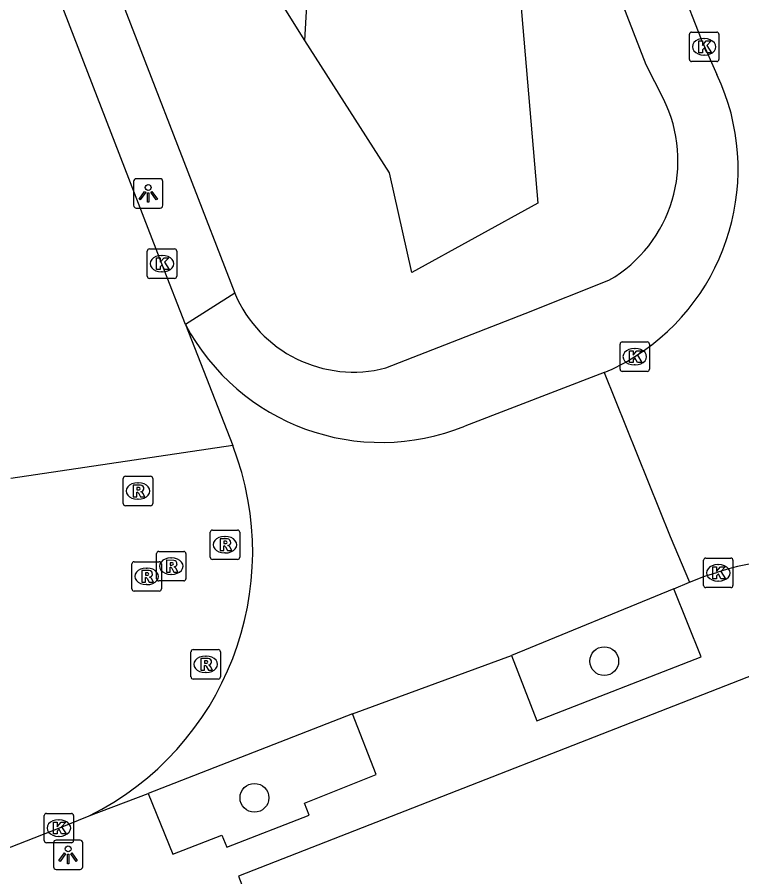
# Model space of a CAD drawing. Extents: x 159689 to 160786, y 387323 to 388339.
# Drawn here: x 159878.99 to 159903.62, y 387797.59 to 387826.82 of the extents above; entities that cross this region are included whole.
import ezdxf

# ---------------------------------------------------------------- set-up
doc = ezdxf.new("R2010")
doc.units = 0
for name, color, linetype in [('IMGEO_Boom', 7, 'Continuous'), ('IMGEO_Groenvoorziening', 7, 'Continuous'), ('IMGEO_Kolk', 7, 'Continuous'), ('IMGEO_Lichtpunt', 7, 'Continuous'), ('IMGEO_Rijbaan_lokaal_gesloten', 7, 'Continuous'), ('IMGEO_Rijbaan_lokaal_open', 7, 'Continuous'), ('IMGEO_Rioolput', 7, 'Continuous'), ('IMGEO_Voetpad_open', 7, 'Continuous')]:
    doc.layers.add(name, color=color, linetype=linetype)

msp = doc.modelspace()

# ---------------------------------------------------------------- linework, layer by layer
at = {"layer": 'IMGEO_Boom'}
for centre in [(159898.946, 387804.923), (159887.053, 387800.274)]:
    msp.add_circle(centre, 0.489, dxfattribs=at)
at = {"layer": 'IMGEO_Groenvoorziening'}
for points in [[(159888.771, 387826.029), (159889.343, 387836.155), (159895.519, 387837.78)], [(159888.771, 387826.029), (159882.896, 387835.421)], [(159898.788, 387829.306), (159896.103, 387827.405), (159896.688, 387820.501), (159892.399, 387818.145), (159891.65, 387821.53), (159888.771, 387826.029)]]:
    msp.add_lwpolyline(points, dxfattribs=at)
at = {"layer": 'IMGEO_Kolk'}
for p, q in [((159901.916, 387826.316), (159902.768, 387826.316)), ((159901.841, 387825.39), (159901.841, 387826.242)), ((159902.329, 387826.096), (159902.354, 387826.096)), ((159902.842, 387826.242), (159902.842, 387825.39)), ((159902.352, 387825.536), (159902.327, 387825.536)), ((159902.768, 387825.316), (159901.916, 387825.316)), ((159883.409, 387818.014), (159883.409, 387818.866)), ((159883.484, 387818.94), (159884.336, 387818.94)), ((159883.897, 387818.72), (159883.922, 387818.72)), ((159884.41, 387818.866), (159884.41, 387818.014)), ((159883.92, 387818.16), (159883.895, 387818.16)), ((159884.336, 387817.94), (159883.484, 387817.94)), ((159899.557, 387815.778), (159900.409, 387815.778)), ((159899.482, 387814.852), (159899.482, 387815.704)), ((159899.97, 387815.558), (159899.995, 387815.558)), ((159900.483, 387815.704), (159900.483, 387814.852)), ((159899.993, 387814.998), (159899.968, 387814.998)), ((159900.409, 387814.778), (159899.557, 387814.778)), ((159902.321, 387807.499), (159902.321, 387808.351)), ((159902.396, 387808.425), (159903.248, 387808.425)), ((159902.809, 387808.205), (159902.834, 387808.205)), ((159903.322, 387808.351), (159903.322, 387807.499)), ((159902.832, 387807.645), (159902.807, 387807.645)), ((159903.248, 387807.425), (159902.396, 387807.425)), ((159879.906, 387798.817), (159879.906, 387799.669)), ((159879.981, 387799.743), (159880.833, 387799.743)), ((159880.907, 387799.669), (159880.907, 387798.817)), ((159880.394, 387799.523), (159880.419, 387799.523)), ((159880.417, 387798.963), (159880.392, 387798.963)), ((159880.833, 387798.743), (159879.981, 387798.743))]:
    msp.add_line(p, q, dxfattribs=at)
for points in [[(159901.916, 387826.316), (159902.768, 387826.316)], [(159901.841, 387825.39), (159901.841, 387826.242)], [(159902.162, 387826.016), (159902.285, 387826.016), (159902.285, 387825.865), (159902.415, 387826.016), (159902.579, 387826.016), (159902.433, 387825.865), (159902.586, 387825.616), (159902.434, 387825.616), (159902.349, 387825.78), (159902.285, 387825.713), (159902.285, 387825.616), (159902.162, 387825.616), (159902.162, 387826.016)], [(159902.842, 387826.242), (159902.842, 387825.39)], [(159902.768, 387825.316), (159901.916, 387825.316)], [(159883.409, 387818.014), (159883.409, 387818.866)], [(159883.484, 387818.94), (159884.336, 387818.94)], [(159884.41, 387818.866), (159884.41, 387818.014)], [(159883.73, 387818.64), (159883.853, 387818.64), (159883.853, 387818.489), (159883.983, 387818.64), (159884.147, 387818.64), (159884.001, 387818.489), (159884.154, 387818.24), (159884.002, 387818.24), (159883.917, 387818.404), (159883.853, 387818.337), (159883.853, 387818.24), (159883.73, 387818.24), (159883.73, 387818.64)], [(159884.336, 387817.94), (159883.484, 387817.94)], [(159899.557, 387815.778), (159900.409, 387815.778)], [(159899.482, 387814.852), (159899.482, 387815.704)], [(159899.803, 387815.478), (159899.926, 387815.478), (159899.926, 387815.327), (159900.056, 387815.478), (159900.22, 387815.478), (159900.074, 387815.327), (159900.227, 387815.078), (159900.075, 387815.078), (159899.99, 387815.242), (159899.926, 387815.175), (159899.926, 387815.078), (159899.803, 387815.078), (159899.803, 387815.478)], [(159900.483, 387815.704), (159900.483, 387814.852)], [(159900.409, 387814.778), (159899.557, 387814.778)], [(159902.321, 387807.499), (159902.321, 387808.351)], [(159902.396, 387808.425), (159903.248, 387808.425)], [(159903.322, 387808.351), (159903.322, 387807.499)], [(159902.642, 387808.125), (159902.765, 387808.125), (159902.765, 387807.974), (159902.895, 387808.125), (159903.059, 387808.125), (159902.913, 387807.974), (159903.066, 387807.725), (159902.914, 387807.725), (159902.829, 387807.889), (159902.765, 387807.822), (159902.765, 387807.725), (159902.642, 387807.725), (159902.642, 387808.125)], [(159903.248, 387807.425), (159902.396, 387807.425)], [(159879.906, 387798.817), (159879.906, 387799.669)], [(159879.981, 387799.743), (159880.833, 387799.743)], [(159880.907, 387799.669), (159880.907, 387798.817)], [(159880.227, 387799.443), (159880.35, 387799.443), (159880.35, 387799.292), (159880.48, 387799.443), (159880.644, 387799.443), (159880.498, 387799.292), (159880.651, 387799.043), (159880.499, 387799.043), (159880.414, 387799.207), (159880.35, 387799.14), (159880.35, 387799.043), (159880.227, 387799.043), (159880.227, 387799.443)], [(159880.833, 387798.743), (159879.981, 387798.743)]]:
    msp.add_lwpolyline(points, dxfattribs=at)
for centre, start, end in [((159901.918, 387826.24), 91.552, 178.448), ((159901.918, 387826.24), 91.552, 178.448), ((159902.766, 387826.24), 1.552, 88.448), ((159902.766, 387826.24), 1.552, 88.448), ((159901.918, 387825.392), 181.552, 268.448), ((159901.918, 387825.392), 181.552, 268.448), ((159902.766, 387825.392), 271.552, 358.448), ((159902.766, 387825.392), 271.552, 358.448), ((159883.486, 387818.864), 91.552, 178.448), ((159883.486, 387818.864), 91.552, 178.448), ((159884.334, 387818.864), 1.552, 88.448), ((159884.334, 387818.864), 1.552, 88.448), ((159883.486, 387818.016), 181.552, 268.448), ((159883.486, 387818.016), 181.552, 268.448), ((159884.334, 387818.016), 271.552, 358.448), ((159884.334, 387818.016), 271.552, 358.448), ((159899.559, 387815.702), 91.552, 178.448), ((159899.559, 387815.702), 91.552, 178.448), ((159900.407, 387815.702), 1.552, 88.448), ((159900.407, 387815.702), 1.552, 88.448), ((159899.559, 387814.854), 181.552, 268.448), ((159899.559, 387814.854), 181.552, 268.448), ((159900.407, 387814.854), 271.552, 358.448), ((159900.407, 387814.854), 271.552, 358.448), ((159902.398, 387808.349), 91.552, 178.448), ((159902.398, 387808.349), 91.552, 178.448), ((159903.246, 387808.349), 1.552, 88.448), ((159903.246, 387808.349), 1.552, 88.448), ((159902.398, 387807.501), 181.552, 268.448), ((159902.398, 387807.501), 181.552, 268.448), ((159903.246, 387807.501), 271.552, 358.448), ((159903.246, 387807.501), 271.552, 358.448), ((159879.983, 387799.667), 91.552, 178.448), ((159879.983, 387799.667), 91.552, 178.448), ((159880.831, 387799.667), 1.552, 88.448), ((159880.831, 387799.667), 1.552, 88.448), ((159879.983, 387798.819), 181.552, 268.448), ((159879.983, 387798.819), 181.552, 268.448), ((159880.831, 387798.819), 271.552, 358.448), ((159880.831, 387798.819), 271.552, 358.448)]:
    msp.add_arc(centre, 0.0765, start, end, dxfattribs=at)
for centre, major_axis, ratio, start_param, end_param in [((159902.328, 387825.816), (-0.387, 0.002), 0.722429, 4.712389, 7.853982), ((159902.353, 387825.816), (-0.39, 0.002), 0.717154, 1.570796, 4.712389), ((159883.896, 387818.44), (-0.387, 0.002), 0.722429, 4.712389, 7.853982), ((159883.921, 387818.44), (-0.39, 0.002), 0.717154, 1.570796, 4.712389), ((159899.969, 387815.278), (-0.387, 0.002), 0.722429, 4.712389, 7.853982), ((159899.994, 387815.278), (-0.39, 0.002), 0.717154, 1.570796, 4.712389), ((159902.808, 387807.925), (-0.387, 0.002), 0.722429, 4.712389, 7.853982), ((159902.833, 387807.925), (-0.39, 0.002), 0.717154, 1.570796, 4.712389), ((159880.393, 387799.243), (-0.387, 0.002), 0.722429, 4.712389, 7.853982), ((159880.418, 387799.243), (-0.39, 0.002), 0.717154, 1.570796, 4.712389)]:
    msp.add_ellipse(centre, major_axis=major_axis, ratio=ratio, start_param=start_param, end_param=end_param, dxfattribs=at)
at = {"layer": 'IMGEO_Lichtpunt'}
for p, q in [((159883.846, 387821.329), (159883.038, 387821.329)), ((159883.846, 387821.329), (159883.038, 387821.329)), ((159882.944, 387821.234), (159882.944, 387820.427)), ((159882.944, 387821.234), (159882.944, 387820.427)), ((159883.94, 387820.427), (159883.94, 387821.234)), ((159883.94, 387820.427), (159883.94, 387821.234)), ((159883.038, 387820.333), (159883.846, 387820.333)), ((159883.038, 387820.333), (159883.846, 387820.333)), ((159881.124, 387798.833), (159880.316, 387798.833)), ((159881.124, 387798.833), (159880.316, 387798.833)), ((159880.222, 387798.738), (159880.222, 387797.931)), ((159880.222, 387798.738), (159880.222, 387797.931)), ((159881.218, 387797.931), (159881.218, 387798.738)), ((159881.218, 387797.931), (159881.218, 387798.738)), ((159880.316, 387797.837), (159881.124, 387797.837)), ((159880.316, 387797.837), (159881.124, 387797.837))]:
    msp.add_line(p, q, dxfattribs=at)
for points in [[(159883.318, 387820.898), (159883.357, 387820.87), (159883.169, 387820.608), (159883.131, 387820.635), (159883.318, 387820.898)], [(159883.42, 387820.85), (159883.467, 387820.85), (159883.467, 387820.528), (159883.42, 387820.528), (159883.42, 387820.85)], [(159883.53, 387820.87), (159883.568, 387820.897), (159883.755, 387820.635), (159883.716, 387820.607), (159883.53, 387820.87)], [(159880.596, 387798.402), (159880.635, 387798.374), (159880.447, 387798.112), (159880.409, 387798.139), (159880.596, 387798.402)], [(159880.698, 387798.354), (159880.745, 387798.354), (159880.745, 387798.032), (159880.698, 387798.032), (159880.698, 387798.354)], [(159880.808, 387798.374), (159880.846, 387798.401), (159881.033, 387798.139), (159880.994, 387798.111), (159880.808, 387798.374)]]:
    msp.add_lwpolyline(points, dxfattribs=at)
for centre in [(159883.443, 387821.032), (159880.721, 387798.536)]:
    msp.add_circle(centre, 0.0994, dxfattribs=at)
for centre, start, end in [((159883.038, 387821.234), 90, 180), ((159883.038, 387821.234), 90, 180), ((159883.846, 387821.234), 0, 90), ((159883.846, 387821.234), 0, 90), ((159883.038, 387820.427), 180, 270), ((159883.038, 387820.427), 180, 270), ((159883.846, 387820.427), 270, 0), ((159883.846, 387820.427), 270, 360), ((159880.316, 387798.738), 90, 180), ((159880.316, 387798.738), 90, 180), ((159881.124, 387798.738), 0, 90), ((159881.124, 387798.738), 0, 90), ((159880.316, 387797.931), 180, 270), ((159880.316, 387797.931), 180, 270), ((159881.124, 387797.931), 270, 0), ((159881.124, 387797.931), 270, 360)]:
    msp.add_arc(centre, 0.0946, start, end, dxfattribs=at)
at = {"layer": 'IMGEO_Rijbaan_lokaal_gesloten'}
for points in [[(159884.71, 387816.373), (159883.91, 387818.44), (159871.315, 387850.989), (159865.386, 387866.328), (159864.312, 387869.086)], [(159900.17, 387831.393), (159902.243, 387826.075), (159902.776, 387824.872)], [(159886.318, 387812.251), (159878.778, 387811.137)], [(159901.839, 387807.603), (159902.327, 387807.804), (159902.805, 387807.946)], [(159871.972, 387795.937), (159880.407, 387799.243), (159881.436, 387799.659)]]:
    msp.add_lwpolyline(points, dxfattribs=at)
for centre, radius, start, end in [((159895.947, 387821.657), 7.549, 302.3262, 25.2112), ((159896.733, 387820.308), 5.989, 291.66, 302.8717), ((159905.168, 387800.942), 7.392, 25.1913, 108.6409)]:
    msp.add_arc(centre, radius, start, end, dxfattribs=at)
at = {"layer": 'IMGEO_Rijbaan_lokaal_open'}
for points in [[(159884.71, 387816.373), (159886.318, 387812.251)], [(159898.943, 387814.742), (159894.203, 387812.919)], [(159898.943, 387814.742), (159901.185, 387809.162), (159901.839, 387807.603)], [(159901.31, 387807.385), (159901.839, 387807.603)], [(159901.31, 387807.385), (159895.791, 387805.111)], [(159890.391, 387803.133), (159895.791, 387805.111)], [(159890.391, 387803.133), (159883.441, 387800.415)], [(159881.436, 387799.659), (159883.441, 387800.415)]]:
    msp.add_lwpolyline(points, dxfattribs=at)
for centre, radius, start, end in [((159891.363, 387819.887), 7.524, 207.8394, 292.1731), ((159876.966, 387808.635), 10.027, 296.4762, 21.1405)]:
    msp.add_arc(centre, radius, start, end, dxfattribs=at)
at = {"layer": 'IMGEO_Rioolput'}
for p, q in [((159882.595, 387810.282), (159882.595, 387811.134)), ((159882.67, 387811.208), (159883.522, 387811.208)), ((159883.596, 387811.134), (159883.596, 387810.282)), ((159883.083, 387810.988), (159883.108, 387810.988)), ((159883.522, 387810.208), (159882.67, 387810.208)), ((159883.106, 387810.428), (159883.081, 387810.428)), ((159885.626, 387809.381), (159886.478, 387809.381)), ((159885.551, 387808.455), (159885.551, 387809.307)), ((159886.039, 387809.161), (159886.064, 387809.161)), ((159886.552, 387809.307), (159886.552, 387808.455)), ((159883.725, 387807.726), (159883.725, 387808.578)), ((159883.8, 387808.652), (159884.652, 387808.652)), ((159884.213, 387808.432), (159884.238, 387808.432)), ((159884.726, 387808.578), (159884.726, 387807.726)), ((159886.062, 387808.601), (159886.037, 387808.601)), ((159882.889, 387807.378), (159882.889, 387808.23)), ((159882.964, 387808.304), (159883.816, 387808.304)), ((159883.89, 387808.23), (159883.89, 387807.378)), ((159886.478, 387808.381), (159885.626, 387808.381)), ((159883.377, 387808.084), (159883.402, 387808.084)), ((159884.236, 387807.872), (159884.211, 387807.872)), ((159884.652, 387807.652), (159883.8, 387807.652)), ((159883.816, 387807.304), (159882.964, 387807.304)), ((159883.4, 387807.524), (159883.375, 387807.524)), ((159884.897, 387804.388), (159884.897, 387805.24)), ((159884.972, 387805.314), (159885.824, 387805.314)), ((159885.898, 387805.24), (159885.898, 387804.388)), ((159885.385, 387805.094), (159885.41, 387805.094)), ((159885.408, 387804.534), (159885.383, 387804.534)), ((159885.824, 387804.314), (159884.972, 387804.314))]:
    msp.add_line(p, q, dxfattribs=at)
for points in [[(159882.595, 387810.282), (159882.595, 387811.134)], [(159882.67, 387811.208), (159883.522, 387811.208)], [(159883.596, 387811.134), (159883.596, 387810.282)], [(159883.184, 387810.906), (159882.932, 387810.908), (159882.932, 387810.508)], [(159883.11, 387810.827), (159883.056, 387810.827), (159883.056, 387810.746)], [(159882.932, 387810.508), (159883.056, 387810.508), (159883.056, 387810.67), (159883.067, 387810.67)], [(159883.056, 387810.746), (159883.108, 387810.746)], [(159883.114, 387810.641), (159883.185, 387810.508), (159883.325, 387810.508), (159883.26, 387810.634)], [(159883.522, 387810.208), (159882.67, 387810.208)], [(159885.626, 387809.381), (159886.478, 387809.381)], [(159885.551, 387808.455), (159885.551, 387809.307)], [(159886.14, 387809.079), (159885.888, 387809.081), (159885.888, 387808.681)], [(159886.552, 387809.307), (159886.552, 387808.455)], [(159885.888, 387808.681), (159886.012, 387808.681), (159886.012, 387808.843), (159886.023, 387808.843)], [(159886.066, 387809), (159886.012, 387809), (159886.012, 387808.919)], [(159886.012, 387808.919), (159886.064, 387808.919)], [(159886.07, 387808.814), (159886.141, 387808.681), (159886.281, 387808.681), (159886.216, 387808.807)], [(159883.725, 387807.726), (159883.725, 387808.578)], [(159883.8, 387808.652), (159884.652, 387808.652)], [(159884.726, 387808.578), (159884.726, 387807.726)], [(159882.889, 387807.378), (159882.889, 387808.23)], [(159882.964, 387808.304), (159883.816, 387808.304)], [(159883.89, 387808.23), (159883.89, 387807.378)], [(159884.314, 387808.35), (159884.062, 387808.352), (159884.062, 387807.952)], [(159884.24, 387808.271), (159884.186, 387808.271), (159884.186, 387808.19)], [(159884.186, 387808.19), (159884.238, 387808.19)], [(159886.478, 387808.381), (159885.626, 387808.381)], [(159883.478, 387808.002), (159883.226, 387808.004), (159883.226, 387807.604)], [(159883.404, 387807.923), (159883.35, 387807.923), (159883.35, 387807.842)], [(159884.062, 387807.952), (159884.186, 387807.952), (159884.186, 387808.114), (159884.197, 387808.114)], [(159884.244, 387808.085), (159884.315, 387807.952), (159884.455, 387807.952), (159884.39, 387808.078)], [(159883.226, 387807.604), (159883.35, 387807.604), (159883.35, 387807.766), (159883.361, 387807.766)], [(159883.35, 387807.842), (159883.402, 387807.842)], [(159883.408, 387807.737), (159883.479, 387807.604), (159883.619, 387807.604), (159883.554, 387807.73)], [(159884.652, 387807.652), (159883.8, 387807.652)], [(159883.816, 387807.304), (159882.964, 387807.304)], [(159884.897, 387804.388), (159884.897, 387805.24)], [(159884.972, 387805.314), (159885.824, 387805.314)], [(159885.898, 387805.24), (159885.898, 387804.388)], [(159885.486, 387805.012), (159885.234, 387805.014), (159885.234, 387804.614)], [(159885.412, 387804.933), (159885.358, 387804.933), (159885.358, 387804.852)], [(159885.234, 387804.614), (159885.358, 387804.614), (159885.358, 387804.776), (159885.369, 387804.776)], [(159885.358, 387804.852), (159885.41, 387804.852)], [(159885.416, 387804.747), (159885.487, 387804.614), (159885.627, 387804.614), (159885.562, 387804.74)], [(159885.824, 387804.314), (159884.972, 387804.314)]]:
    msp.add_lwpolyline(points, dxfattribs=at)
for centre, radius, start, end in [((159882.672, 387811.132), 0.0765, 91.552, 178.448), ((159882.672, 387811.132), 0.0765, 91.552, 178.448), ((159883.52, 387811.132), 0.0765, 1.552, 88.448), ((159883.52, 387811.132), 0.0765, 1.552, 88.448), ((159883.116, 387810.731), 0.0964, 77.0061, 93.1865), ((159883.13, 387810.788), 0.0378, 276.6634, 79.6772), ((159883.183, 387810.796), 0.109, 350.3612, 89.416), ((159883.181, 387810.796), 0.112, 277.5842, 350.9817), ((159883.066, 387810.617), 0.0533, 26.0293, 88.6989), ((159883.092, 387810.935), 0.19, 274.7715, 282.9687), ((159883.165, 387810.581), 0.108, 29.5134, 73.7905), ((159882.672, 387810.284), 0.0765, 181.552, 268.448), ((159882.672, 387810.284), 0.0765, 181.552, 268.448), ((159883.52, 387810.284), 0.0765, 271.552, 358.448), ((159883.52, 387810.284), 0.0765, 271.552, 358.448), ((159885.628, 387809.305), 0.0765, 91.552, 178.448), ((159885.628, 387809.305), 0.0765, 91.552, 178.448), ((159886.476, 387809.305), 0.0765, 1.552, 88.448), ((159886.476, 387809.305), 0.0765, 1.552, 88.448), ((159886.139, 387808.969), 0.109, 350.3612, 89.416), ((159886.022, 387808.79), 0.0533, 26.0293, 88.6989), ((159886.048, 387809.108), 0.19, 274.7715, 282.9687), ((159886.072, 387808.904), 0.0964, 77.0061, 93.1865), ((159886.086, 387808.961), 0.0378, 276.6634, 79.6772), ((159886.137, 387808.969), 0.112, 277.5842, 350.9817), ((159886.121, 387808.754), 0.108, 29.5134, 73.7905), ((159883.802, 387808.576), 0.0765, 91.552, 178.448), ((159883.802, 387808.576), 0.0765, 91.552, 178.448), ((159884.65, 387808.576), 0.0765, 1.552, 88.448), ((159884.65, 387808.576), 0.0765, 1.552, 88.448), ((159885.628, 387808.457), 0.0765, 181.552, 268.448), ((159885.628, 387808.457), 0.0765, 181.552, 268.448), ((159886.476, 387808.457), 0.0765, 271.552, 358.448), ((159886.476, 387808.457), 0.0765, 271.552, 358.448), ((159882.966, 387808.228), 0.0765, 91.552, 178.448), ((159882.966, 387808.228), 0.0765, 91.552, 178.448), ((159883.814, 387808.228), 0.0765, 1.552, 88.448), ((159883.814, 387808.228), 0.0765, 1.552, 88.448), ((159884.222, 387808.379), 0.19, 274.7715, 282.9687), ((159884.246, 387808.175), 0.0964, 77.0061, 93.1865), ((159884.26, 387808.232), 0.0378, 276.6634, 79.6772), ((159884.313, 387808.24), 0.109, 350.3612, 89.416), ((159884.311, 387808.24), 0.112, 277.5842, 350.9817), ((159883.41, 387807.827), 0.0964, 77.0061, 93.1865), ((159883.424, 387807.884), 0.0378, 276.6634, 79.6772), ((159883.477, 387807.892), 0.109, 350.3612, 89.416), ((159883.475, 387807.892), 0.112, 277.5842, 350.9817), ((159884.196, 387808.061), 0.0533, 26.0293, 88.6989), ((159884.295, 387808.025), 0.108, 29.5134, 73.7905), ((159883.36, 387807.713), 0.0533, 26.0293, 88.6989), ((159883.386, 387808.031), 0.19, 274.7715, 282.9687), ((159883.459, 387807.677), 0.108, 29.5134, 73.7905), ((159883.802, 387807.728), 0.0765, 181.552, 268.448), ((159883.802, 387807.728), 0.0765, 181.552, 268.448), ((159884.65, 387807.728), 0.0765, 271.552, 358.448), ((159884.65, 387807.728), 0.0765, 271.552, 358.448), ((159882.966, 387807.38), 0.0765, 181.552, 268.448), ((159882.966, 387807.38), 0.0765, 181.552, 268.448), ((159883.814, 387807.38), 0.0765, 271.552, 358.448), ((159883.814, 387807.38), 0.0765, 271.552, 358.448), ((159884.974, 387805.238), 0.0765, 91.552, 178.448), ((159884.974, 387805.238), 0.0765, 91.552, 178.448), ((159885.822, 387805.238), 0.0765, 1.552, 88.448), ((159885.822, 387805.238), 0.0765, 1.552, 88.448), ((159885.418, 387804.837), 0.0964, 77.0061, 93.1865), ((159885.432, 387804.894), 0.0378, 276.6634, 79.6772), ((159885.485, 387804.902), 0.109, 350.3612, 89.416), ((159885.368, 387804.723), 0.0533, 26.0293, 88.6989), ((159885.394, 387805.041), 0.19, 274.7715, 282.9687), ((159885.483, 387804.902), 0.112, 277.5842, 350.9817), ((159885.467, 387804.687), 0.108, 29.5134, 73.7905), ((159884.974, 387804.39), 0.0765, 181.552, 268.448), ((159884.974, 387804.39), 0.0765, 181.552, 268.448), ((159885.822, 387804.39), 0.0765, 271.552, 358.448), ((159885.822, 387804.39), 0.0765, 271.552, 358.448)]:
    msp.add_arc(centre, radius, start, end, dxfattribs=at)
for centre, major_axis, ratio, start_param, end_param in [((159883.082, 387810.708), (-0.387, 0.002), 0.722429, 4.712389, 7.853982), ((159883.107, 387810.708), (-0.39, 0.002), 0.717154, 1.570796, 4.712389), ((159886.038, 387808.881), (-0.387, 0.002), 0.722429, 4.712389, 7.853982), ((159886.063, 387808.881), (-0.39, 0.002), 0.717154, 1.570796, 4.712389), ((159884.212, 387808.152), (-0.387, 0.002), 0.722429, 4.712389, 7.853982), ((159884.237, 387808.152), (-0.39, 0.002), 0.717154, 1.570796, 4.712389), ((159883.376, 387807.804), (-0.387, 0.002), 0.722429, 4.712389, 7.853982), ((159883.401, 387807.804), (-0.39, 0.002), 0.717154, 1.570796, 4.712389), ((159885.384, 387804.814), (-0.387, 0.002), 0.722429, 4.712389, 7.853982), ((159885.409, 387804.814), (-0.39, 0.002), 0.717154, 1.570796, 4.712389)]:
    msp.add_ellipse(centre, major_axis=major_axis, ratio=ratio, start_param=start_param, end_param=end_param, dxfattribs=at)
at = {"layer": 'IMGEO_Voetpad_open'}
for points in [[(159879.996, 387833.951), (159886.389, 387817.435)], [(159900.955, 387824.049), (159900.372, 387825.208), (159898.788, 387829.306)], [(159891.525, 387814.897), (159896.252, 387816.746), (159899.105, 387817.874)], [(159886.389, 387817.435), (159884.71, 387816.373)], [(159895.791, 387805.111), (159896.653, 387802.888), (159902.244, 387805.069), (159901.31, 387807.385)], [(159905.767, 387805.138), (159886.513, 387797.614)], [(159883.441, 387800.415), (159884.275, 387798.352), (159885.944, 387799.007), (159886.118, 387798.594), (159888.915, 387799.688), (159888.751, 387800.097), (159891.192, 387801.063), (159890.391, 387803.133)], [(159886.513, 387797.614), (159889.537, 387789.751), (159911.91, 387798.485), (159910.124, 387803.017)]]:
    msp.add_lwpolyline(points, dxfattribs=at)
for centre, radius, start, end in [((159896.748, 387821.945), 4.704, 300.0744, 26.5697), ((159890.417, 387819.121), 4.367, 202.7095, 284.6972)]:
    msp.add_arc(centre, radius, start, end, dxfattribs=at)

doc.saveas('drawing.dxf')
